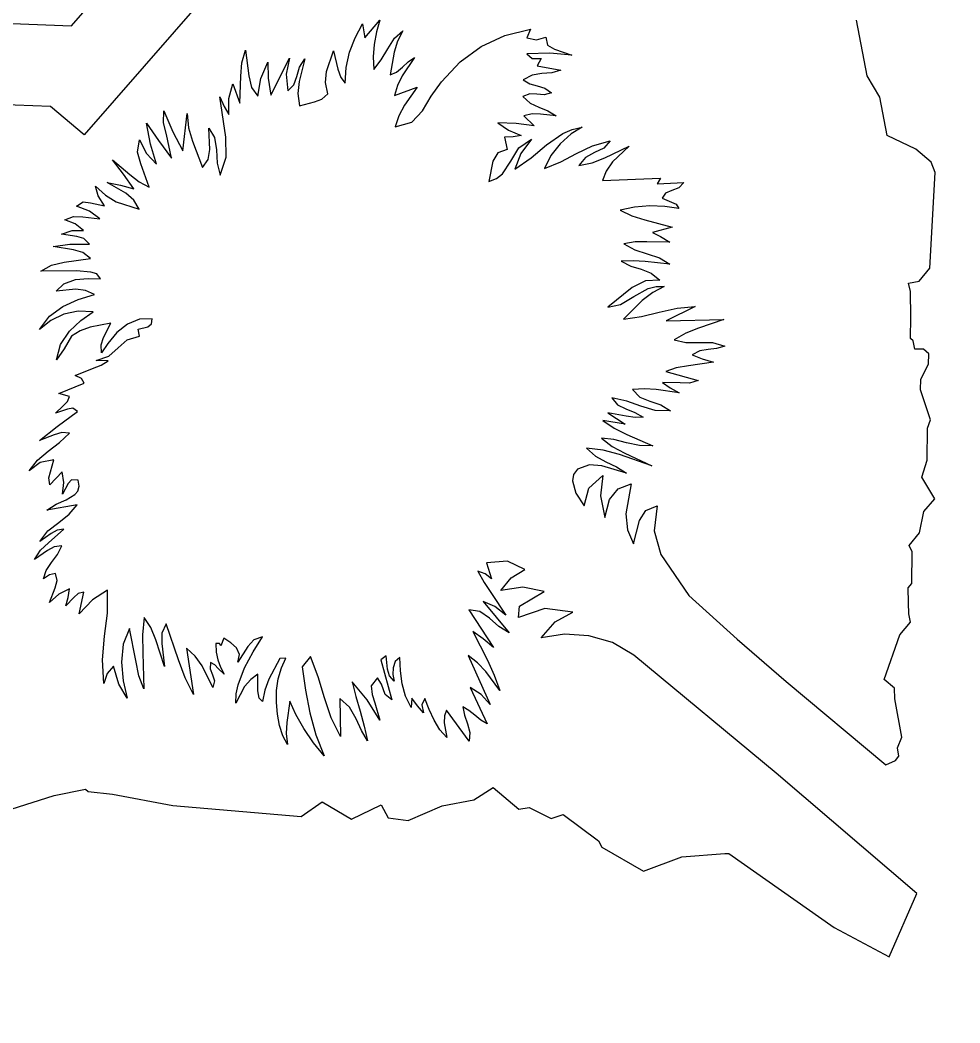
# Model space of a CAD drawing. Extents: x 2001876 to 2025694, y 804561 to 868938.
# Drawn here: x 2018478.13 to 2018489.12, y 818786.25 to 818797.97 of the extents above; entities that cross this region are included whole.
import ezdxf

# ---------------------------------------------------------------- set-up
doc = ezdxf.new("R2010")
doc.units = 0
doc.layers.add('TR SN EXTRUDED PANEL SIGNS- MOUNTED OVERHEAD', color=7, linetype='Continuous')

msp = doc.modelspace()

# ---------------------------------------------------------------- linework, layer by layer
at = {"layer": 'TR SN EXTRUDED PANEL SIGNS- MOUNTED OVERHEAD'}
for p, q in [((2018481.712, 818799.874), (2018478.878, 818796.628)), ((2018482.161, 818797.761), (2018482.337, 818797.97)), ((2018488.034, 818797.32), (2018487.911, 818797.97)), ((2018481.06, 818797.094), (2018481.281, 818797.523)), ((2018484.176, 818797.434), (2018484.451, 818797.386)), ((2018488.182, 818797.07), (2018488.034, 818797.32)), ((2018482.507, 818797.088), (2018482.774, 818797.187)), ((2018488.269, 818796.619), (2018488.182, 818797.07)), ((2018478.486, 818796.959), (2018477.038, 818797.017)), ((2018478.878, 818796.628), (2018478.486, 818796.959)), ((2018483.792, 818796.603), (2018483.827, 818796.457)), ((2018488.603, 818796.462), (2018488.269, 818796.619)), ((2018488.783, 818796.31), (2018488.603, 818796.462)), ((2018488.832, 818796.187), (2018488.783, 818796.31)), ((2018488.77, 818795.068), (2018488.832, 818796.187)), ((2018484.94, 818796.093), (2018485.618, 818796.12)), ((2018485.618, 818796.12), (2018485.579, 818796.054)), ((2018485.579, 818796.054), (2018485.892, 818796.072)), ((2018485.753, 818795.55), (2018485.523, 818795.486)), ((2018488.644, 818794.918), (2018488.77, 818795.068)), ((2018478.79, 818795.037), (2018478.372, 818795.033)), ((2018488.52, 818794.893), (2018488.644, 818794.918)), ((2018488.541, 818794.795), (2018488.52, 818794.893)), ((2018488.546, 818794.497), (2018488.541, 818794.795)), ((2018488.544, 818794.246), (2018488.546, 818794.497)), ((2018485.685, 818794.455), (2018486.36, 818794.468)), ((2018479.527, 818794.276), (2018479.511, 818794.355)), ((2018488.574, 818794.221), (2018488.544, 818794.246)), ((2018479.155, 818794.19), (2018479.079, 818794.08)), ((2018488.592, 818794.122), (2018488.574, 818794.221)), ((2018488.694, 818794.121), (2018488.592, 818794.122)), ((2018488.757, 818794.068), (2018488.694, 818794.121)), ((2018488.754, 818793.946), (2018488.757, 818794.068)), ((2018488.662, 818793.77), (2018488.754, 818793.946)), ((2018485.681, 818793.86), (2018486.059, 818793.757)), ((2018488.658, 818793.648), (2018488.662, 818793.77)), ((2018478.708, 818793.571), (2018478.58, 818793.605)), ((2018488.776, 818793.295), (2018488.658, 818793.648)), ((2018485.002, 818793.378), (2018485.206, 818793.247)), ((2018488.738, 818792.824), (2018488.742, 818793.199)), ((2018488.742, 818793.199), (2018488.776, 818793.295)), ((2018488.674, 818792.627), (2018488.738, 818792.824)), ((2018478.621, 818792.689), (2018478.477, 818792.537)), ((2018488.826, 818792.372), (2018488.674, 818792.627)), ((2018484.627, 818792.439), (2018484.725, 818792.29)), ((2018488.7, 818792.223), (2018488.826, 818792.372)), ((2018478.795, 818792.302), (2018478.443, 818792.241)), ((2018488.649, 818791.975), (2018488.7, 818792.223)), ((2018488.525, 818791.827), (2018488.649, 818791.975)), ((2018488.561, 818791.752), (2018488.525, 818791.827)), ((2018488.557, 818791.383), (2018488.561, 818791.752)), ((2018483.583, 818791.624), (2018483.64, 818791.436)), ((2018488.514, 818791.333), (2018488.557, 818791.383)), ((2018488.52, 818791.157), (2018488.514, 818791.333)), ((2018478.818, 818791.03), (2018478.873, 818791.282)), ((2018488.522, 818791.028), (2018488.52, 818791.157)), ((2018483.378, 818791.075), (2018483.664, 818790.636)), ((2018488.542, 818790.932), (2018488.522, 818791.028)), ((2018488.417, 818790.784), (2018488.542, 818790.932)), ((2018480.51, 818790.743), (2018480.477, 818790.654)), ((2018488.236, 818790.261), (2018488.417, 818790.784)), ((2018480.074, 818790.628), (2018480.156, 818790.086)), ((2018481.236, 818790.512), (2018481.165, 818790.506)), ((2018481.525, 818790.528), (2018481.426, 818790.41)), ((2018483.37, 818790.542), (2018483.627, 818789.97)), ((2018482.348, 818790.491), (2018482.477, 818790.024)), ((2018488.354, 818790.161), (2018488.236, 818790.261)), ((2018488.358, 818790.036), (2018488.354, 818790.161)), ((2018481.868, 818790.038), (2018481.874, 818789.594)), ((2018482.71, 818790.044), (2018482.701, 818789.935)), ((2018488.442, 818789.587), (2018488.358, 818790.036)), ((2018483.38, 818789.539), (2018483.114, 818789.904)), ((2018488.389, 818789.463), (2018488.442, 818789.587)), ((2018488.407, 818789.363), (2018488.389, 818789.463)), ((2018488.365, 818789.313), (2018488.407, 818789.363)), ((2018488.253, 818789.265), (2018488.365, 818789.313)), ((2018478.526, 818788.906), (2018478.893, 818788.977)), ((2018478.893, 818788.977), (2018478.924, 818788.951)), ((2018483.435, 818788.852), (2018483.661, 818788.998)), ((2018483.661, 818788.998), (2018483.963, 818788.743)), ((2018478.023, 818788.744), (2018478.526, 818788.906)), ((2018478.924, 818788.951), (2018479.208, 818788.921)), ((2018479.208, 818788.921), (2018479.916, 818788.786)), ((2018479.916, 818788.786), (2018481.414, 818788.66)), ((2018481.414, 818788.66), (2018481.66, 818788.832)), ((2018481.66, 818788.832), (2018482.006, 818788.626)), ((2018482.006, 818788.626), (2018482.351, 818788.794)), ((2018482.351, 818788.794), (2018482.432, 818788.643)), ((2018482.666, 818788.613), (2018483.066, 818788.783)), ((2018483.066, 818788.783), (2018483.435, 818788.852)), ((2018483.963, 818788.743), (2018484.082, 818788.765)), ((2018484.082, 818788.765), (2018484.338, 818788.634)), ((2018482.432, 818788.643), (2018482.666, 818788.613)), ((2018484.338, 818788.634), (2018484.479, 818788.683)), ((2018484.479, 818788.683), (2018484.892, 818788.375)), ((2018484.892, 818788.375), (2018484.931, 818788.302)), ((2018484.931, 818788.302), (2018485.419, 818788.021)), ((2018485.419, 818788.021), (2018485.866, 818788.188)), ((2018485.866, 818788.188), (2018486.369, 818788.228)), ((2018486.369, 818788.228), (2018486.419, 818788.225)), ((2018486.419, 818788.225), (2018487.65, 818787.36)), ((2018488.293, 818787.019), (2018488.616, 818787.758)), ((2018487.65, 818787.36), (2018488.293, 818787.019))]:
    msp.add_line(p, q, dxfattribs=at)
for points in [[(2018458.545, 818768.381), (2018458.546, 818768.381), (2018475.243, 818788.234), (2018475.072, 818788.31), (2018474.35, 818787.767), (2018473.851, 818787.905), (2018473.489, 818787.713), (2018472.902, 818787.609), (2018471.954, 818788.096), (2018471.52, 818790.362), (2018472.46, 818792.895), (2018472.386, 818793.298), (2018476.632, 818797.984), (2018478.728, 818797.901), (2018481.256, 818800.798), (2018482.901, 818800.901), (2018486.118, 818801.153), (2018503.785, 818822.14)], [(2018481.281, 818797.523), (2018481.241, 818797.338), (2018481.259, 818797.142), (2018481.332, 818797.213), (2018481.366, 818797.312), (2018481.396, 818797.421), (2018481.458, 818797.515), (2018481.392, 818797.252), (2018481.377, 818797.113), (2018481.396, 818796.969), (2018481.573, 818797.015), (2018481.656, 818797.047), (2018481.726, 818797.107), (2018481.701, 818797.24), (2018481.711, 818797.37), (2018481.795, 818797.611), (2018481.846, 818797.396), (2018481.878, 818797.299), (2018481.932, 818797.231), (2018481.944, 818797.415), (2018481.983, 818797.593), (2018482.046, 818797.763), (2018482.133, 818797.925), (2018482.161, 818797.761)], [(2018482.337, 818797.97), (2018482.296, 818797.831), (2018482.268, 818797.685), (2018482.257, 818797.539), (2018482.266, 818797.391), (2018482.351, 818797.505), (2018482.428, 818797.635), (2018482.509, 818797.757), (2018482.605, 818797.844), (2018482.543, 818797.722), (2018482.502, 818797.595), (2018482.455, 818797.331), (2018482.532, 818797.362), (2018482.6, 818797.419), (2018482.667, 818797.482), (2018482.74, 818797.532), (2018482.597, 818797.319), (2018482.542, 818797.206), (2018482.507, 818797.088)], [(2018482.774, 818797.187), (2018482.626, 818796.974), (2018482.557, 818796.85), (2018482.516, 818796.723), (2018482.709, 818796.776), (2018482.836, 818796.91), (2018482.938, 818797.082), (2018483.057, 818797.248), (2018483.275, 818797.483), (2018483.522, 818797.662), (2018483.796, 818797.789), (2018484.099, 818797.864), (2018484.054, 818797.761), (2018484.167, 818797.738), (2018484.278, 818797.772), (2018484.296, 818797.677), (2018484.377, 818797.629), (2018484.58, 818797.558), (2018484.323, 818797.585), (2018484.056, 818797.576), (2018484.118, 818797.522), (2018484.223, 818797.52), (2018484.176, 818797.434)], [(2018479.639, 818796.016), (2018479.541, 818796.289), (2018479.502, 818796.427), (2018479.524, 818796.57), (2018479.609, 818796.412), (2018479.725, 818796.285), (2018479.655, 818796.521), (2018479.606, 818796.765), (2018479.749, 818796.563), (2018479.899, 818796.354), (2018479.841, 818796.631), (2018479.806, 818796.768), (2018479.81, 818796.91), (2018479.916, 818796.663), (2018480.031, 818796.441), (2018480.083, 818796.879), (2018480.099, 818796.712), (2018480.144, 818796.553), (2018480.263, 818796.246), (2018480.33, 818796.339), (2018480.346, 818796.456), (2018480.337, 818796.707), (2018480.404, 818796.599), (2018480.425, 818796.454), (2018480.435, 818796.296), (2018480.47, 818796.155), (2018480.537, 818796.366), (2018480.536, 818796.602), (2018480.463, 818797.074), (2018480.515, 818796.959), (2018480.571, 818796.867), (2018480.569, 818797.054), (2018480.617, 818797.226), (2018480.699, 818797), (2018480.711, 818797.315), (2018480.721, 818797.472), (2018480.764, 818797.617), (2018480.805, 818797.32), (2018480.837, 818797.181), (2018480.908, 818797.08), (2018480.943, 818797.287), (2018481.027, 818797.478), (2018481.03, 818797.289), (2018481.06, 818797.094)], [(2018484.451, 818797.386), (2018484.347, 818797.354), (2018484.232, 818797.345), (2018484.116, 818797.327), (2018484.014, 818797.272), (2018484.089, 818797.224), (2018484.176, 818797.2), (2018484.266, 818797.173), (2018484.343, 818797.119), (2018484.258, 818797.097), (2018484.174, 818797.103), (2018484.09, 818797.107), (2018484.009, 818797.076), (2018484.094, 818797), (2018484.194, 818796.952), (2018484.299, 818796.91), (2018484.398, 818796.85), (2018484.214, 818796.87), (2018484.117, 818796.872), (2018484.019, 818796.852), (2018484.142, 818796.732), (2018483.932, 818796.76), (2018483.715, 818796.769), (2018483.84, 818796.683), (2018483.989, 818796.62), (2018483.896, 818796.604), (2018483.792, 818796.603)], [(2018483.827, 818796.457), (2018483.715, 818796.418), (2018483.658, 818796.319), (2018483.611, 818796.083), (2018483.702, 818796.116), (2018483.769, 818796.172), (2018483.867, 818796.321), (2018483.961, 818796.477), (2018484.11, 818796.577), (2018483.985, 818796.409), (2018483.915, 818796.227), (2018484.105, 818796.359), (2018484.286, 818796.513), (2018484.477, 818796.645), (2018484.584, 818796.691), (2018484.702, 818796.718), (2018484.574, 818796.64), (2018484.445, 818796.525), (2018484.334, 818796.385), (2018484.262, 818796.234), (2018484.452, 818796.314), (2018484.635, 818796.412), (2018484.823, 818796.5), (2018485.031, 818796.557), (2018484.956, 818796.474), (2018484.848, 818796.421), (2018484.741, 818796.364), (2018484.663, 818796.268), (2018484.819, 818796.302), (2018484.966, 818796.36), (2018485.253, 818796.494), (2018485.056, 818796.312), (2018484.983, 818796.205), (2018484.94, 818796.093)], [(2018478.372, 818795.033), (2018478.496, 818795.106), (2018478.643, 818795.139), (2018478.954, 818795.182), (2018478.863, 818795.252), (2018478.753, 818795.285), (2018478.517, 818795.324), (2018478.71, 818795.351), (2018478.939, 818795.352), (2018478.875, 818795.415), (2018478.792, 818795.441), (2018478.614, 818795.468), (2018478.736, 818795.509), (2018478.871, 818795.508), (2018478.771, 818795.589), (2018478.653, 818795.634), (2018478.755, 818795.674), (2018478.861, 818795.669), (2018479.062, 818795.647), (2018478.941, 818795.735), (2018478.788, 818795.793), (2018478.868, 818795.845), (2018478.951, 818795.832), (2018479.116, 818795.8), (2018479.042, 818795.914), (2018479.011, 818796.029), (2018479.127, 818795.923), (2018479.254, 818795.845), (2018479.521, 818795.758), (2018479.459, 818795.865), (2018479.364, 818795.946), (2018479.147, 818796.072), (2018479.303, 818796.039), (2018479.457, 818795.996), (2018479.339, 818796.169), (2018479.211, 818796.335), (2018479.412, 818796.164), (2018479.521, 818796.079), (2018479.639, 818796.016)], [(2018485.892, 818796.072), (2018485.831, 818796.009), (2018485.751, 818795.977), (2018485.677, 818795.946), (2018485.638, 818795.888), (2018485.747, 818795.841), (2018485.8, 818795.817), (2018485.833, 818795.766), (2018485.668, 818795.79), (2018485.493, 818795.797), (2018485.315, 818795.782), (2018485.146, 818795.746), (2018485.284, 818795.682), (2018485.437, 818795.634), (2018485.753, 818795.55)], [(2018485.523, 818795.486), (2018485.619, 818795.441), (2018485.727, 818795.373), (2018485.46, 818795.378), (2018485.324, 818795.378), (2018485.188, 818795.353), (2018485.317, 818795.284), (2018485.464, 818795.239), (2018485.607, 818795.191), (2018485.727, 818795.116), (2018485.44, 818795.146), (2018485.299, 818795.157), (2018485.16, 818795.153), (2018485.272, 818795.091), (2018485.391, 818795.056), (2018485.509, 818795.013), (2018485.612, 818794.93), (2018485.442, 818794.922), (2018485.287, 818794.842), (2018485.004, 818794.612), (2018485.15, 818794.644), (2018485.306, 818794.737), (2018485.476, 818794.83), (2018485.567, 818794.854), (2018485.663, 818794.854), (2018485.528, 818794.787), (2018485.404, 818794.691), (2018485.187, 818794.475), (2018485.396, 818794.506), (2018485.604, 818794.554), (2018485.813, 818794.601), (2018486.025, 818794.623), (2018485.685, 818794.455)], [(2018479.079, 818794.08), (2018479.077, 818794.174), (2018479.105, 818794.26), (2018479.189, 818794.427), (2018478.948, 818794.379), (2018478.833, 818794.335), (2018478.73, 818794.275), (2018478.644, 818794.128), (2018478.555, 818793.998), (2018478.603, 818794.179), (2018478.706, 818794.333), (2018478.84, 818794.458), (2018478.985, 818794.558), (2018478.808, 818794.566), (2018478.64, 818794.532), (2018478.487, 818794.458), (2018478.354, 818794.351), (2018478.471, 818794.509), (2018478.628, 818794.622), (2018478.809, 818794.703), (2018478.998, 818794.762), (2018478.894, 818794.808), (2018478.779, 818794.825), (2018478.55, 818794.8), (2018478.642, 818794.888), (2018478.775, 818794.936), (2018478.925, 818794.949), (2018479.068, 818794.944), (2018479.027, 818795.003), (2018478.956, 818795.021), (2018478.79, 818795.037)], [(2018479.511, 818794.355), (2018479.621, 818794.385), (2018479.664, 818794.419), (2018479.672, 818794.478), (2018479.525, 818794.472), (2018479.386, 818794.416), (2018479.261, 818794.318), (2018479.155, 818794.19)], [(2018486.36, 818794.468), (2018486.061, 818794.367), (2018485.915, 818794.311), (2018485.779, 818794.233), (2018485.915, 818794.2), (2018486.07, 818794.2), (2018486.228, 818794.199), (2018486.372, 818794.158), (2018486.275, 818794.129), (2018486.174, 818794.119), (2018486.077, 818794.103), (2018485.989, 818794.057), (2018486.107, 818794.01), (2018486.24, 818793.971), (2018485.944, 818793.929), (2018485.803, 818793.903), (2018485.681, 818793.86)], [(2018478.58, 818793.605), (2018478.879, 818793.725), (2018478.846, 818793.781), (2018478.773, 818793.814), (2018478.976, 818793.898), (2018479.077, 818793.934), (2018479.159, 818793.988), (2018479.019, 818793.989), (2018479.168, 818794.042), (2018479.275, 818794.137), (2018479.381, 818794.232), (2018479.527, 818794.276)], [(2018486.059, 818793.757), (2018485.956, 818793.727), (2018485.849, 818793.729), (2018485.642, 818793.734), (2018485.732, 818793.67), (2018485.837, 818793.611), (2018485.567, 818793.65), (2018485.431, 818793.657), (2018485.289, 818793.65), (2018485.377, 818793.56), (2018485.495, 818793.513), (2018485.623, 818793.472), (2018485.734, 818793.4), (2018485.557, 818793.406), (2018485.39, 818793.456), (2018485.223, 818793.515), (2018485.049, 818793.553), (2018485.117, 818793.471), (2018485.212, 818793.424), (2018485.318, 818793.384), (2018485.416, 818793.327), (2018485.324, 818793.322), (2018485.216, 818793.339), (2018485.002, 818793.378)], [(2018478.477, 818792.537), (2018478.464, 818792.617), (2018478.484, 818792.688), (2018478.524, 818792.828), (2018478.362, 818792.798), (2018478.234, 818792.7), (2018478.332, 818792.825), (2018478.458, 818792.931), (2018478.589, 818793.032), (2018478.705, 818793.142), (2018478.616, 818793.147), (2018478.529, 818793.121), (2018478.356, 818793.054), (2018478.564, 818793.22), (2018478.801, 818793.393), (2018478.746, 818793.431), (2018478.682, 818793.421), (2018478.544, 818793.376), (2018478.628, 818793.456), (2018478.683, 818793.511), (2018478.708, 818793.571)], [(2018485.206, 818793.247), (2018484.942, 818793.287), (2018485.077, 818793.198), (2018485.225, 818793.126), (2018485.53, 818792.991), (2018485.371, 818792.995), (2018485.221, 818793.027), (2018485.074, 818793.065), (2018484.927, 818793.083), (2018485.053, 818792.986), (2018485.202, 818792.908), (2018485.518, 818792.76), (2018485.139, 818792.891), (2018484.947, 818792.941), (2018484.753, 818792.964), (2018484.857, 818792.872), (2018484.978, 818792.807), (2018485.102, 818792.746), (2018485.22, 818792.671), (2018484.933, 818792.758), (2018484.787, 818792.769), (2018484.647, 818792.721), (2018484.6, 818792.657), (2018484.59, 818792.584), (2018484.627, 818792.439)], [(2018478.443, 818792.241), (2018478.55, 818792.31), (2018478.668, 818792.361), (2018478.769, 818792.422), (2018478.803, 818792.464), (2018478.821, 818792.52), (2018478.806, 818792.591), (2018478.73, 818792.595), (2018478.69, 818792.553), (2018478.626, 818792.428), (2018478.642, 818792.562), (2018478.621, 818792.689)], [(2018484.725, 818792.29), (2018484.782, 818792.499), (2018484.943, 818792.647), (2018484.917, 818792.408), (2018484.966, 818792.154), (2018485.02, 818792.365), (2018485.123, 818792.491), (2018485.275, 818792.55), (2018485.212, 818792.197), (2018485.232, 818792.009), (2018485.304, 818791.845), (2018485.371, 818792.119), (2018485.445, 818792.238), (2018485.581, 818792.292), (2018485.543, 818791.997), (2018485.624, 818791.724), (2018485.951, 818791.242), (2018486.514, 818790.733), (2018487.087, 818790.236), (2018488.253, 818789.265)], [(2018478.873, 818791.282), (2018478.807, 818791.267), (2018478.759, 818791.22), (2018478.662, 818791.12), (2018478.691, 818791.221), (2018478.707, 818791.321), (2018478.582, 818791.258), (2018478.474, 818791.162), (2018478.539, 818791.334), (2018478.564, 818791.419), (2018478.543, 818791.501), (2018478.471, 818791.484), (2018478.404, 818791.436), (2018478.433, 818791.534), (2018478.497, 818791.628), (2018478.566, 818791.722), (2018478.615, 818791.823), (2018478.527, 818791.813), (2018478.448, 818791.77), (2018478.299, 818791.665), (2018478.368, 818791.774), (2018478.461, 818791.858), (2018478.639, 818792.018), (2018478.562, 818792.007), (2018478.493, 818791.969), (2018478.359, 818791.873), (2018478.454, 818791.998), (2018478.58, 818792.098), (2018478.703, 818792.193), (2018478.795, 818792.302)], [(2018488.616, 818787.758), (2018486.971, 818789.165), (2018485.308, 818790.547), (2018485.058, 818790.693), (2018484.781, 818790.773), (2018484.496, 818790.79), (2018484.222, 818790.747), (2018484.387, 818790.933), (2018484.593, 818791.049), (2018484.267, 818791.09), (2018483.958, 818790.986), (2018483.969, 818791.117), (2018484.257, 818791.291), (2018484.007, 818791.341), (2018483.751, 818791.301), (2018483.871, 818791.45), (2018484.032, 818791.546), (2018483.83, 818791.644), (2018483.583, 818791.624)], [(2018483.64, 818791.436), (2018483.567, 818791.496), (2018483.484, 818791.526), (2018483.558, 818791.394), (2018483.641, 818791.268), (2018483.808, 818791.013), (2018483.679, 818791.113), (2018483.546, 818791.174), (2018483.847, 818790.805), (2018483.729, 818790.882), (2018483.618, 818790.979), (2018483.505, 818791.056), (2018483.378, 818791.075)], [(2018480.156, 818790.086), (2018480.058, 818790.282), (2018479.981, 818790.49), (2018479.838, 818790.91), (2018479.788, 818790.802), (2018479.786, 818790.68), (2018479.817, 818790.412), (2018479.715, 818790.723), (2018479.657, 818790.87), (2018479.578, 818790.987), (2018479.56, 818790.782), (2018479.565, 818790.573), (2018479.574, 818790.153), (2018479.516, 818790.305), (2018479.481, 818790.484), (2018479.409, 818790.855), (2018479.336, 818790.675), (2018479.316, 818790.465), (2018479.336, 818790.247), (2018479.38, 818790.041), (2018479.284, 818790.205), (2018479.223, 818790.415), (2018479.146, 818790.332), (2018479.109, 818790.212), (2018479.092, 818790.49), (2018479.117, 818790.766), (2018479.15, 818791.038), (2018479.151, 818791.306), (2018478.975, 818791.193), (2018478.818, 818791.03)], [(2018481.165, 818790.506), (2018481.036, 818790.264), (2018480.991, 818790.136), (2018480.965, 818790.002), (2018480.923, 818790.043), (2018480.909, 818790.127), (2018480.911, 818790.322), (2018480.826, 818790.262), (2018480.755, 818790.178), (2018480.652, 818789.984), (2018480.657, 818790.094), (2018480.678, 818790.199), (2018480.753, 818790.399), (2018480.855, 818790.584), (2018480.964, 818790.758), (2018480.862, 818790.726), (2018480.793, 818790.648), (2018480.674, 818790.464), (2018480.693, 818790.554), (2018480.66, 818790.63), (2018480.593, 818790.691), (2018480.51, 818790.743)], [(2018483.664, 818790.636), (2018483.546, 818790.735), (2018483.423, 818790.822), (2018483.595, 818790.487), (2018483.673, 818790.312), (2018483.738, 818790.133), (2018483.575, 818790.355), (2018483.48, 818790.457), (2018483.37, 818790.542)], [(2018480.477, 818790.654), (2018480.459, 818790.682), (2018480.416, 818790.681), (2018480.423, 818790.582), (2018480.443, 818790.49), (2018480.473, 818790.403), (2018480.514, 818790.324), (2018480.446, 818790.391), (2018480.406, 818790.434), (2018480.354, 818790.459), (2018480.35, 818790.384), (2018480.379, 818790.315), (2018480.402, 818790.244), (2018480.383, 818790.169), (2018480.259, 818790.419), (2018480.177, 818790.534), (2018480.074, 818790.628)], [(2018481.426, 818790.41), (2018481.466, 818790.137), (2018481.517, 818789.87), (2018481.589, 818789.614), (2018481.686, 818789.37), (2018481.561, 818789.522), (2018481.447, 818789.688), (2018481.352, 818789.853), (2018481.285, 818790.007), (2018481.248, 818789.757), (2018481.241, 818789.629), (2018481.256, 818789.501), (2018481.203, 818789.603), (2018481.164, 818789.722), (2018481.138, 818789.854), (2018481.126, 818789.992), (2018481.129, 818790.132), (2018481.148, 818790.269), (2018481.184, 818790.397), (2018481.236, 818790.512)], [(2018481.874, 818789.594), (2018481.768, 818789.812), (2018481.689, 818790.048), (2018481.614, 818790.29), (2018481.525, 818790.528)], [(2018482.701, 818789.935), (2018482.637, 818790.065), (2018482.596, 818790.21), (2018482.576, 818790.363), (2018482.57, 818790.519), (2018482.516, 818790.47), (2018482.49, 818790.399), (2018482.487, 818790.318), (2018482.504, 818790.243), (2018482.449, 818790.304), (2018482.427, 818790.381), (2018482.411, 818790.536), (2018482.348, 818790.491)], [(2018482.477, 818790.024), (2018482.398, 818790.084), (2018482.354, 818790.207), (2018482.309, 818790.28), (2018482.233, 818790.188), (2018482.248, 818790.087), (2018482.279, 818789.988), (2018482.336, 818789.787), (2018482.188, 818790.022), (2018482.014, 818790.232), (2018482.054, 818790.061), (2018482.104, 818789.889), (2018482.154, 818789.716), (2018482.19, 818789.544), (2018482.122, 818789.664), (2018482.06, 818789.802), (2018481.982, 818789.936), (2018481.868, 818790.038)], [(2018483.627, 818789.97), (2018483.521, 818790.084), (2018483.394, 818790.166), (2018483.591, 818789.742), (2018483.517, 818789.786), (2018483.448, 818789.842), (2018483.378, 818789.898), (2018483.305, 818789.942), (2018483.325, 818789.844), (2018483.36, 818789.744), (2018483.387, 818789.642), (2018483.38, 818789.539)], [(2018483.114, 818789.904), (2018483.091, 818789.837), (2018483.09, 818789.753), (2018483.119, 818789.583), (2018483.038, 818789.672), (2018482.97, 818789.786), (2018482.912, 818789.911), (2018482.864, 818790.04), (2018482.827, 818789.963), (2018482.847, 818789.872), (2018482.777, 818789.952), (2018482.71, 818790.044)]]:
    msp.add_lwpolyline(points, dxfattribs=at)

# ---------------------------------------------------------------- texts
msp.add_text('5', height=22.8, rotation=49.9088, dxfattribs=at).set_placement((2018502.169, 818765.728))

doc.saveas('drawing.dxf')
